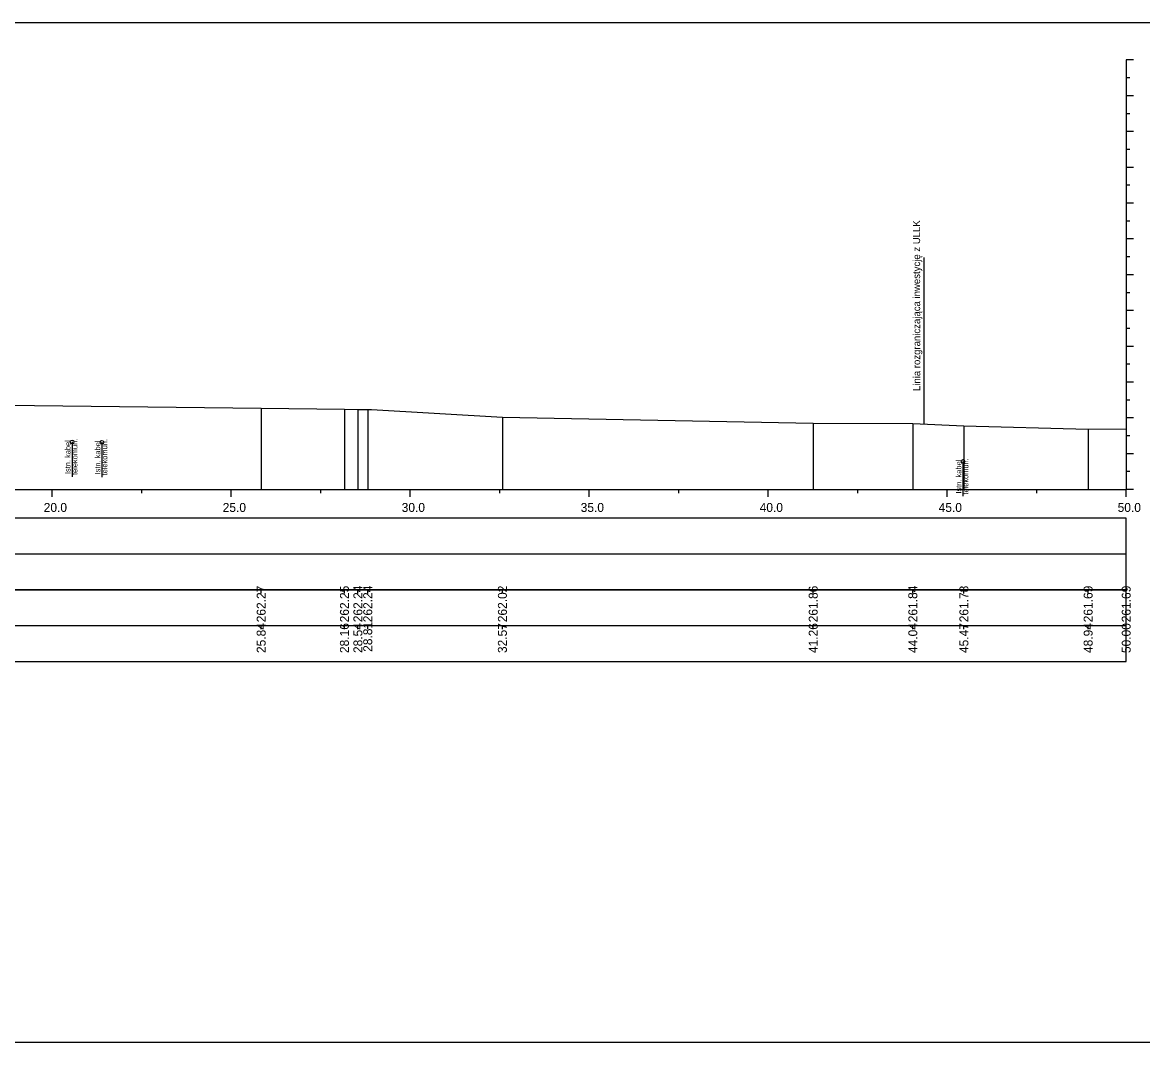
# Model space of a CAD drawing. Extents: x 6516023 to 6560129, y 5513077 to 5529206.
# Drawn here: x 6518622.63 to 6518653.92, y 5514518.16 to 5514546.66 of the extents above; entities that cross this region are included whole.
import ezdxf

# ---------------------------------------------------------------- set-up
doc = ezdxf.new("R2010")
doc.units = 0
for name, color, linetype in [('TOR_PRZEK_P-kable', 7, 'Continuous'), ('TOR_PRZEK_P-tabelka istniejace', 7, 'Continuous'), ('TOR_PRZEK_P-tabelka projektowane', 7, 'Continuous'), ('TOR_PRZEK_P-teren istniejacy', 7, 'Continuous'), ('TOR_PRZEK_P-uklad odniesienia', 7, 'Continuous'), ('TOR_PS_T-granica PKP-projektowana', 7, 'Continuous'), ('TOR_RAMKI-ramka+tabelka 1', 7, 'Continuous')]:
    doc.layers.add(name, color=color, linetype=linetype)

msp = doc.modelspace()

# ---------------------------------------------------------------- linework, layer by layer
at = {"layer": 'TOR_PRZEK_P-kable'}
for p, q in [((6518624.017, 5514534.937), (6518624.017, 5514533.964)), ((6518624.85, 5514534.928), (6518624.85, 5514533.954)), ((6518648.903, 5514534.392), (6518648.903, 5514533.419))]:
    msp.add_line(p, q, dxfattribs=at)
for centre in [(6518624.017, 5514534.937), (6518624.85, 5514534.928), (6518648.903, 5514534.392)]:
    msp.add_circle(centre, 0.05, dxfattribs=at)
at = {"layer": 'TOR_PRZEK_P-tabelka istniejace'}
for p, q in [((6518629.298, 5514530.706), (6518629.298, 5514530.806)), ((6518631.624, 5514530.706), (6518631.624, 5514530.806)), ((6518632, 5514530.706), (6518632, 5514530.806)), ((6518632.275, 5514530.706), (6518632.275, 5514530.806)), ((6518636.037, 5514530.706), (6518636.037, 5514530.806)), ((6518644.719, 5514530.706), (6518644.719, 5514530.806)), ((6518647.502, 5514530.706), (6518647.502, 5514530.806)), ((6518648.929, 5514530.706), (6518648.929, 5514530.806)), ((6518652.399, 5514530.706), (6518652.399, 5514530.806)), ((6518653.463, 5514530.706), (6518653.463, 5514530.806)), ((6518544.663, 5514529.806), (6518653.463, 5514529.806)), ((6518629.298, 5514529.706), (6518629.298, 5514529.806)), ((6518631.624, 5514529.706), (6518631.624, 5514529.806)), ((6518632, 5514529.706), (6518632, 5514529.806)), ((6518632.275, 5514529.706), (6518632.275, 5514529.806)), ((6518636.037, 5514529.706), (6518636.037, 5514529.806)), ((6518644.719, 5514529.706), (6518644.719, 5514529.806)), ((6518647.502, 5514529.706), (6518647.502, 5514529.806)), ((6518648.929, 5514529.706), (6518648.929, 5514529.806)), ((6518652.399, 5514529.706), (6518652.399, 5514529.806)), ((6518653.463, 5514529.706), (6518653.463, 5514529.806))]:
    msp.add_line(p, q, dxfattribs=at)
for points in [[(6518629.298, 5514535.875), (6518629.298, 5514533.806), (6518629.298, 5514533.676), (6518629.298, 5514533.606)], [(6518631.624, 5514535.852), (6518631.624, 5514533.806), (6518631.624, 5514533.676), (6518631.624, 5514533.606)], [(6518632, 5514535.846), (6518632, 5514533.806), (6518632, 5514533.676), (6518632, 5514533.606)], [(6518632.275, 5514535.844), (6518632.275, 5514533.806), (6518632.275, 5514533.676), (6518632.275, 5514533.606)], [(6518636.037, 5514535.63), (6518636.037, 5514533.806), (6518636.037, 5514533.676), (6518636.037, 5514533.606)], [(6518644.719, 5514535.463), (6518644.719, 5514533.806), (6518644.719, 5514533.676), (6518644.719, 5514533.606)], [(6518647.502, 5514535.45), (6518647.502, 5514533.806), (6518647.502, 5514533.676), (6518647.502, 5514533.606)], [(6518648.929, 5514535.384), (6518648.929, 5514533.806), (6518648.929, 5514533.676), (6518648.929, 5514533.606)], [(6518652.399, 5514535.296), (6518652.399, 5514533.806), (6518652.399, 5514533.676), (6518652.399, 5514533.606)], [(6518653.463, 5514535.301), (6518653.463, 5514533.806), (6518653.463, 5514533.676), (6518653.463, 5514533.606)]]:
    msp.add_lwpolyline(points, dxfattribs=at)
msp.add_lwpolyline([(6518544.663, 5514530.806), (6518544.663, 5514528.806), (6518653.463, 5514528.806), (6518653.463, 5514530.806)], close=True, dxfattribs=at)
at = {"layer": 'TOR_PRZEK_P-tabelka projektowane'}
msp.add_line((6518544.663, 5514531.806), (6518653.463, 5514531.806), dxfattribs=at)
msp.add_lwpolyline([(6518544.663, 5514532.806), (6518544.663, 5514530.806), (6518653.463, 5514530.806), (6518653.463, 5514532.806)], close=True, dxfattribs=at)
at = {"layer": 'TOR_PRZEK_P-teren istniejacy'}
msp.add_lwpolyline([(6518618.204, 5514536.006), (6518629.298, 5514535.875), (6518631.624, 5514535.852), (6518632, 5514535.846), (6518632.275, 5514535.844), (6518632.376, 5514535.844), (6518636.037, 5514535.63), (6518644.719, 5514535.463), (6518647.502, 5514535.45), (6518648.929, 5514535.384), (6518652.399, 5514535.296), (6518653.463, 5514535.301)], dxfattribs=at)
at = {"layer": 'TOR_PRZEK_P-uklad odniesienia'}
for p, q in [((6518653.463, 5514545.606), (6518653.463, 5514533.606)), ((6518653.663, 5514545.606), (6518653.463, 5514545.606)), ((6518653.563, 5514545.106), (6518653.463, 5514545.106)), ((6518653.663, 5514544.606), (6518653.463, 5514544.606)), ((6518653.563, 5514544.106), (6518653.463, 5514544.106)), ((6518653.663, 5514543.606), (6518653.463, 5514543.606)), ((6518653.563, 5514543.106), (6518653.463, 5514543.106)), ((6518653.663, 5514542.606), (6518653.463, 5514542.606)), ((6518653.563, 5514542.106), (6518653.463, 5514542.106)), ((6518653.663, 5514541.606), (6518653.463, 5514541.606)), ((6518653.563, 5514541.106), (6518653.463, 5514541.106)), ((6518653.663, 5514540.606), (6518653.463, 5514540.606)), ((6518653.563, 5514540.106), (6518653.463, 5514540.106)), ((6518653.663, 5514539.606), (6518653.463, 5514539.606)), ((6518653.563, 5514539.106), (6518653.463, 5514539.106)), ((6518653.663, 5514538.606), (6518653.463, 5514538.606)), ((6518653.563, 5514538.106), (6518653.463, 5514538.106)), ((6518653.663, 5514537.606), (6518653.463, 5514537.606)), ((6518653.563, 5514537.106), (6518653.463, 5514537.106)), ((6518653.663, 5514536.606), (6518653.463, 5514536.606)), ((6518653.563, 5514536.106), (6518653.463, 5514536.106)), ((6518653.663, 5514535.606), (6518653.463, 5514535.606)), ((6518653.563, 5514535.106), (6518653.463, 5514535.106)), ((6518653.663, 5514534.606), (6518653.463, 5514534.606)), ((6518653.563, 5514534.106), (6518653.463, 5514534.106)), ((6518548.463, 5514533.606), (6518653.463, 5514533.606)), ((6518623.463, 5514533.406), (6518623.463, 5514533.606)), ((6518625.963, 5514533.506), (6518625.963, 5514533.606)), ((6518628.463, 5514533.406), (6518628.463, 5514533.606)), ((6518630.963, 5514533.506), (6518630.963, 5514533.606)), ((6518633.463, 5514533.406), (6518633.463, 5514533.606)), ((6518635.963, 5514533.506), (6518635.963, 5514533.606)), ((6518638.463, 5514533.406), (6518638.463, 5514533.606)), ((6518640.963, 5514533.506), (6518640.963, 5514533.606)), ((6518643.463, 5514533.406), (6518643.463, 5514533.606)), ((6518645.963, 5514533.506), (6518645.963, 5514533.606)), ((6518648.463, 5514533.406), (6518648.463, 5514533.606)), ((6518650.963, 5514533.506), (6518650.963, 5514533.606)), ((6518653.463, 5514533.406), (6518653.463, 5514533.606)), ((6518653.663, 5514533.606), (6518653.463, 5514533.606))]:
    msp.add_line(p, q, dxfattribs=at)
at = {"layer": 'TOR_PS_T-granica PKP-projektowana'}
msp.add_line((6518647.82, 5514535.435), (6518647.82, 5514540.093), dxfattribs=at)
at = {"layer": 'TOR_RAMKI-ramka+tabelka 1'}
msp.add_lwpolyline([(6518542.013, 5514546.656), (6518789.513, 5514546.656), (6518789.513, 5514518.156), (6518542.013, 5514518.156)], close=True, dxfattribs=at)

# ---------------------------------------------------------------- texts
at = {"layer": 'TOR_PRZEK_P-kable'}
for s, height, p in [('Istn. kabel', 0.14999, (6518623.972, 5514534.04)), ('telekomun.', 0.15, (6518624.166, 5514534.012)), ('Istn. kabel', 0.14999, (6518624.806, 5514534.03)), ('telekomun.', 0.15, (6518625, 5514534.002)), ('Istn. kabel', 0.14999, (6518648.859, 5514533.495)), ('telekomun.', 0.15, (6518649.053, 5514533.466))]:
    msp.add_text(s, height=height, rotation=90.0511, dxfattribs=at).set_placement(p)
at = {"layer": 'TOR_PRZEK_P-tabelka istniejace'}
for s, p in [('262.27', (6518629.423, 5514529.898)), ('262.25', (6518631.749, 5514529.897)), ('262.24', (6518632.125, 5514529.899)), ('262.24', (6518632.4, 5514529.899)), ('262.02', (6518636.162, 5514529.9)), ('261.86', (6518644.844, 5514529.898)), ('261.84', (6518647.627, 5514529.899)), ('261.78', (6518649.054, 5514529.898)), ('261.69', (6518652.524, 5514529.898)), ('261.69', (6518653.588, 5514529.898)), ('25.84', (6518629.423, 5514529.039)), ('28.16', (6518631.749, 5514529.038)), ('28.54', (6518632.125, 5514529.039)), ('28.81', (6518632.4, 5514529.073)), ('32.57', (6518636.162, 5514529.038)), ('41.26', (6518644.844, 5514529.038)), ('44.04', (6518647.627, 5514529.039)), ('45.47', (6518649.054, 5514529.038)), ('48.94', (6518652.524, 5514529.039)), ('50.00', (6518653.588, 5514529.038))]:
    msp.add_text(s, height=0.25, rotation=90, dxfattribs=at).set_placement(p)
at = {"layer": 'TOR_PRZEK_P-uklad odniesienia'}
for s, p in [('20.0', (6518623.224, 5514532.981)), ('25.0', (6518628.224, 5514532.981)), ('30.0', (6518633.224, 5514532.981)), ('35.0', (6518638.224, 5514532.981)), ('40.0', (6518643.224, 5514532.981)), ('45.0', (6518648.224, 5514532.981)), ('50.0', (6518653.224, 5514532.981))]:
    msp.add_text(s, height=0.25, dxfattribs=at).set_placement(p)
at = {"layer": 'TOR_PS_T-granica PKP-projektowana'}
msp.add_text('Linia rozgraniczająca inwestycję z ULLK', height=0.2, rotation=90.0511, dxfattribs=at).set_placement((6518647.709, 5514536.357))

doc.saveas('drawing.dxf')
